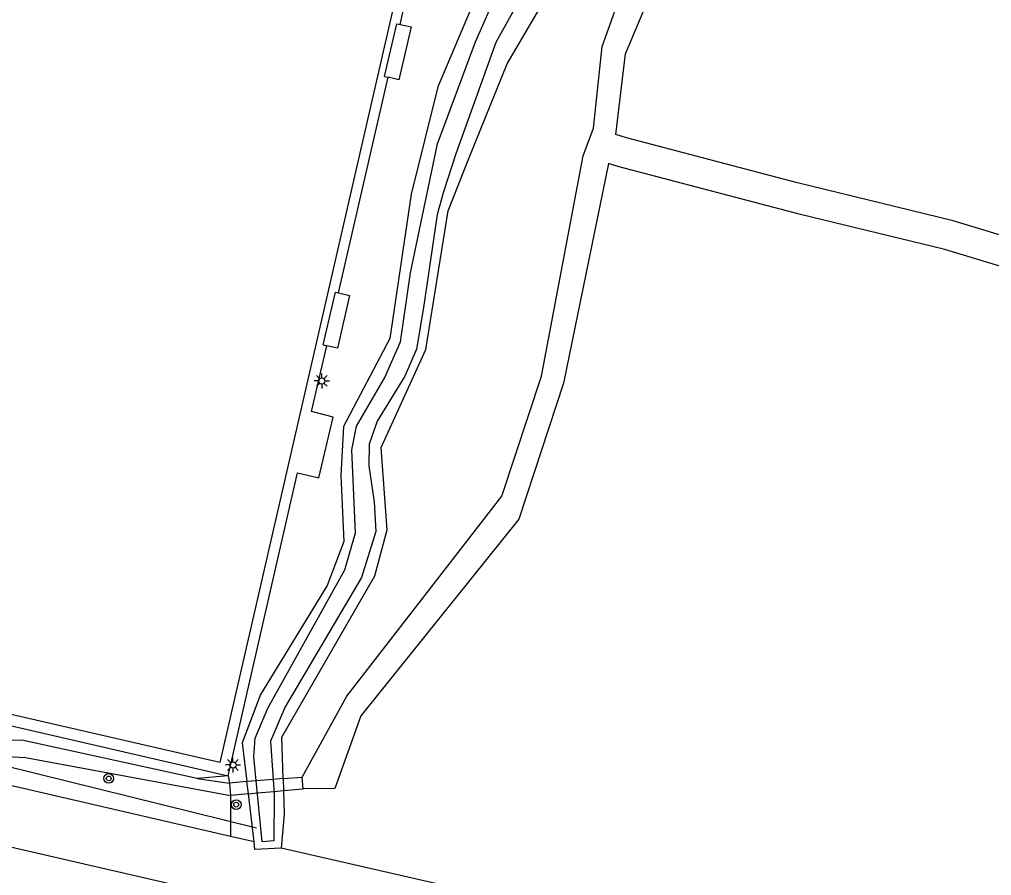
# Model space of a CAD drawing. Extents: x 128999 to 131010, y 395498 to 399007.
# Drawn here: x 130006.1 to 130086.4, y 396879.1 to 396949.9 of the extents above; entities that cross this region are included whole.
import ezdxf

# ---------------------------------------------------------------- set-up
doc = ezdxf.new("R2010")
doc.units = 0
for name, color, linetype in [('gg-afsc-hekwerk', 7, 'Continuous'), ('gg-bbg-overig bouwwerk', 7, 'Continuous'), ('gg-knt-onverhard', 7, 'Continuous'), ('gg-knt-verharding', 7, 'Continuous'), ('gg-kntw-bovenkant insteek waterloop', 7, 'Continuous'), ('gg-kntw-waterlijn', 7, 'Continuous'), ('gg-kwrk-duiker nz buis', 7, 'Continuous'), ('gg-kwrk-kunstwerk niveau 01', 7, 'Continuous'), ('gt-grn-groengrens', 7, 'Continuous'), ('gt-symb-boom', 7, 'Continuous'), ('gt-symb-lichtmast', 7, 'Continuous')]:
    doc.layers.add(name, color=color, linetype=linetype)

# ---------------------------------------------------------------- blocks, each defined once
blk = doc.blocks.new('gt0-LMAST')
at = {"layer": 'gt-symb-lichtmast'}
for p, q in [((-0.182, 0.173), (-0.447, 0.438)), ((-0.005, 0.246), (-0.005, 0.621)), ((0.172, 0.173), (0.437, 0.438)), ((-0.255, -0.004), (-0.63, -0.004)), ((-0.182, -0.181), (-0.447, -0.446)), ((-0.005, -0.254), (-0.005, -0.629)), ((0.437, -0.446), (0.172, -0.181)), ((0.245, -0.004), (0.62, -0.004))]:
    blk.add_line(p, q, dxfattribs=at)
blk.add_circle((-0.005, -0.004), 0.25, dxfattribs=at)
blk = doc.blocks.new('gt0-BOOM')
at = {"layer": 'gt-symb-boom'}
for radius in [0.4, 0.2]:
    blk.add_circle((0, 0), radius, dxfattribs=at)

msp = doc.modelspace()

# ---------------------------------------------------------------- linework, layer by layer
at = {"layer": 'gg-afsc-hekwerk'}
for p, q in [((130037.541, 396949.473), (130045.612, 396984.589)), ((130032.463, 396927.283), (130036.565, 396945.1)), ((130023.332, 396887.37), (130020.79, 396887.131))]:
    msp.add_line(p, q, dxfattribs=at)
for points in [[(130023.332, 396887.37), (130029.061, 396912.41), (130030.838, 396911.984), (130032.018, 396917.009), (130030.24, 396917.465), (130031.493, 396922.914)], [(130020.79, 396887.131), (130006.284, 396890.304), (130003.044, 396890.291), (129999.928, 396891.747), (129964.934, 396899.942), (129961.993, 396900.617)], [(129965.353, 396900.779), (129965.345, 396900.746), (130023.332, 396887.37)]]:
    msp.add_lwpolyline(points, dxfattribs=at)
at = {"layer": 'gg-bbg-overig bouwwerk'}
for p, q in [((130036.272, 396945.168), (130037.283, 396949.533)), ((130037.283, 396949.533), (130037.541, 396949.473)), ((130036.272, 396945.168), (130036.565, 396945.1)), ((130031.205, 396922.98), (130032.207, 396927.342)), ((130032.207, 396927.342), (130032.463, 396927.283)), ((130031.205, 396922.98), (130031.493, 396922.914))]:
    msp.add_line(p, q, dxfattribs=at)
for points in [[(130037.541, 396949.473), (130038.452, 396949.262), (130037.441, 396944.897), (130036.565, 396945.1)], [(130032.463, 396927.283), (130033.377, 396927.073), (130032.375, 396922.711), (130031.493, 396922.914)]]:
    msp.add_lwpolyline(points, dxfattribs=at)
at = {"layer": 'gg-knt-onverhard'}
msp.add_line((130020.79, 396887.131), (130023.443, 396886.756), dxfattribs=at)
for points in [[(130053.522, 396940.906), (130054.241, 396947.661), (130058.143, 396958.577), (130059.661, 396966.082), (130059.048, 396969.581), (130056.104, 396981.901), (130055.203, 396989.313)], [(130055.364, 396940.362), (130056.172, 396947.048), (130060.561, 396957.48), (130061.932, 396965.142), (130061.589, 396969.657), (130058.561, 396980.779), (130057.785, 396988.005)], [(130029.457, 396887.258), (130033.15, 396893.955), (130045.964, 396910.476), (130049.221, 396920.408), (130052.666, 396938.623), (130053.522, 396940.906)], [(130282.794, 396876.713), (130282.43, 396876.72), (130254.31, 396884.14), (130235.416, 396890.099), (130220.084, 396894.473), (130206.454, 396897.677), (130201.62, 396898.964), (130192.984, 396901.498), (130178.056, 396905.397), (130173.233, 396906.83), (130159.059, 396911.288), (130150.402, 396913.749), (130134.953, 396917.924), (130126.288, 396920.361), (130109.897, 396925.421), (130103.185, 396927.409), (130093.606, 396930.084), (130083.233, 396933.246), (130070.282, 396936.398), (130056.25, 396940.101), (130055.364, 396940.362)], [(130054.767, 396937.977), (130051.044, 396919.815), (130047.352, 396908.566), (130034.3, 396892.32), (130032.16, 396886.32), (130029.542, 396886.295)], [(130282.236, 396874.391), (130282.01, 396874.58), (130254.67, 396882.51), (130234.737, 396887.729), (130219.454, 396892.09), (130205.824, 396895.294), (130200.988, 396896.581), (130192.352, 396899.115), (130177.414, 396903.017), (130172.521, 396904.47), (130157.39, 396909.209), (130125.579, 396918), (130109.176, 396923.064), (130102.464, 396925.051), (130092.919, 396927.716), (130082.542, 396930.879), (130070.643, 396933.756), (130055.54, 396937.739), (130054.767, 396937.977)], [(129961.993, 396900.617), (129968.691, 396897.126), (130003.459, 396889.034), (130006.602, 396888.874), (130023.536, 396885.742)]]:
    msp.add_lwpolyline(points, dxfattribs=at)
at = {"layer": 'gg-knt-verharding'}
msp.add_line((130266.959, 396821.24), (129992.982, 396884.316), dxfattribs=at)
msp.add_lwpolyline([(129988.175, 396997.373), (130044.647, 396984.335), (130022.656, 396888.456), (129966.12, 396901.464), (129988.175, 396997.373)], dxfattribs=at)
at = {"layer": 'gg-kntw-bovenkant insteek waterloop'}
for p, q in [((130025.019, 396885.879), (130024.898, 396886.878)), ((130027.89, 396887.127), (130027.921, 396886.146)), ((130025.483, 396881.908), (130025.019, 396885.879))]:
    msp.add_line(p, q, dxfattribs=at)
for points in [[(130050.063, 396990.577), (130048.22, 396982.597), (130048.928, 396980.359), (130049.346, 396974.542), (130050.459, 396964.675), (130049.973, 396960.638), (130045.181, 396955.017), (130040.663, 396944.326), (130038.463, 396935.437), (130036.697, 396923.519), (130032.875, 396916.243), (130032.657, 396912.172), (130032.908, 396906.737), (130031.531, 396903.086), (130026.019, 396894.086), (130024.511, 396890.08), (130024.898, 396886.878)], [(130027.89, 396887.127), (130027.782, 396890.557), (130035.454, 396903.894), (130036.469, 396907.694), (130035.983, 396914.508), (130039.675, 396922.59), (130041.525, 396934.054), (130043.229, 396938.391), (130046.384, 396946.221), (130050.109, 396952.576), (130054.311, 396958.447), (130054.755, 396959.619), (130055.164, 396964.09), (130052.684, 396980.926), (130051.775, 396982.618), (130051.63, 396984.379), (130053.211, 396989.084)], [(130027.921, 396886.146), (130027.982, 396884.21), (130027.711, 396881.394)], [(130027.711, 396881.394), (130025.557, 396881.279), (130025.483, 396881.908)]]:
    msp.add_lwpolyline(points, dxfattribs=at)
at = {"layer": 'gg-kntw-waterlijn'}
msp.add_lwpolyline([(130047.927, 396952.465), (130045.47, 396947.975), (130042.147, 396938.78), (130041.139, 396935.636), (130040.605, 396933.758), (130039.49, 396926.068), (130038.895, 396922.631), (130037.933, 396920.398), (130035.659, 396916.686), (130035.003, 396914.777), (130034.97, 396912.977), (130035.411, 396910.018), (130035.534, 396907.544), (130034.356, 396903.759), (130028.041, 396893.054), (130026.839, 396890.236), (130027.131, 396885.854), (130027.107, 396881.987), (130026.139, 396881.899), (130025.474, 396888.924), (130025.581, 396890.475), (130026.618, 396892.942), (130032.984, 396904.387), (130033.865, 396907.434), (130033.554, 396914.308), (130033.954, 396916.26), (130036.263, 396920.242), (130037.57, 396923.247), (130038.407, 396928.938), (130040.651, 396939.603), (130043.783, 396948.022), (130046.727, 396954.768)], dxfattribs=at)
at = {"layer": 'gg-kwrk-duiker nz buis'}
msp.add_lwpolyline([(130025.697, 396883.021), (129994.477, 396890.749), (129987.17, 396860.29)], dxfattribs=at)
at = {"layer": 'gg-kwrk-kunstwerk niveau 01'}
for p, q in [((130024.898, 396886.878), (130023.443, 396886.756)), ((130023.443, 396886.756), (130023.536, 396885.742)), ((130025.669, 396886.942), (130024.898, 396886.878)), ((130027.051, 396887.057), (130025.669, 396886.942)), ((130027.89, 396887.127), (130027.051, 396887.057)), ((130027.89, 396887.127), (130029.457, 396887.258)), ((130029.542, 396886.295), (130029.457, 396887.258)), ((130025.019, 396885.879), (130023.536, 396885.742)), ((130025.019, 396885.879), (130025.766, 396885.948)), ((130025.766, 396885.948), (130027.116, 396886.072)), ((130027.116, 396886.072), (130027.921, 396886.146)), ((130027.921, 396886.146), (130029.542, 396886.295))]:
    msp.add_line(p, q, dxfattribs=at)
at = {"layer": 'gt-grn-groengrens'}
for p, q in [((130023.536, 396882.357), (129994.148, 396889.136)), ((130023.332, 396887.37), (130023.443, 396886.756)), ((130023.536, 396885.742), (130023.536, 396882.357)), ((130025.483, 396881.908), (130023.536, 396882.357)), ((130267.567, 396826.467), (130027.711, 396881.394))]:
    msp.add_line(p, q, dxfattribs=at)

# ---------------------------------------------------------------- block references
at = {"layer": 'gt-symb-boom'}
for p in [(130013.474, 396887.145), (130024.008, 396884.982)]:
    msp.add_blockref('gt0-BOOM', p, dxfattribs=at)
at = {"layer": 'gt-symb-lichtmast'}
for p in [(130031.086, 396920.003), (130023.745, 396888.26)]:
    msp.add_blockref('gt0-LMAST', p, dxfattribs=at)

doc.saveas('drawing.dxf')
